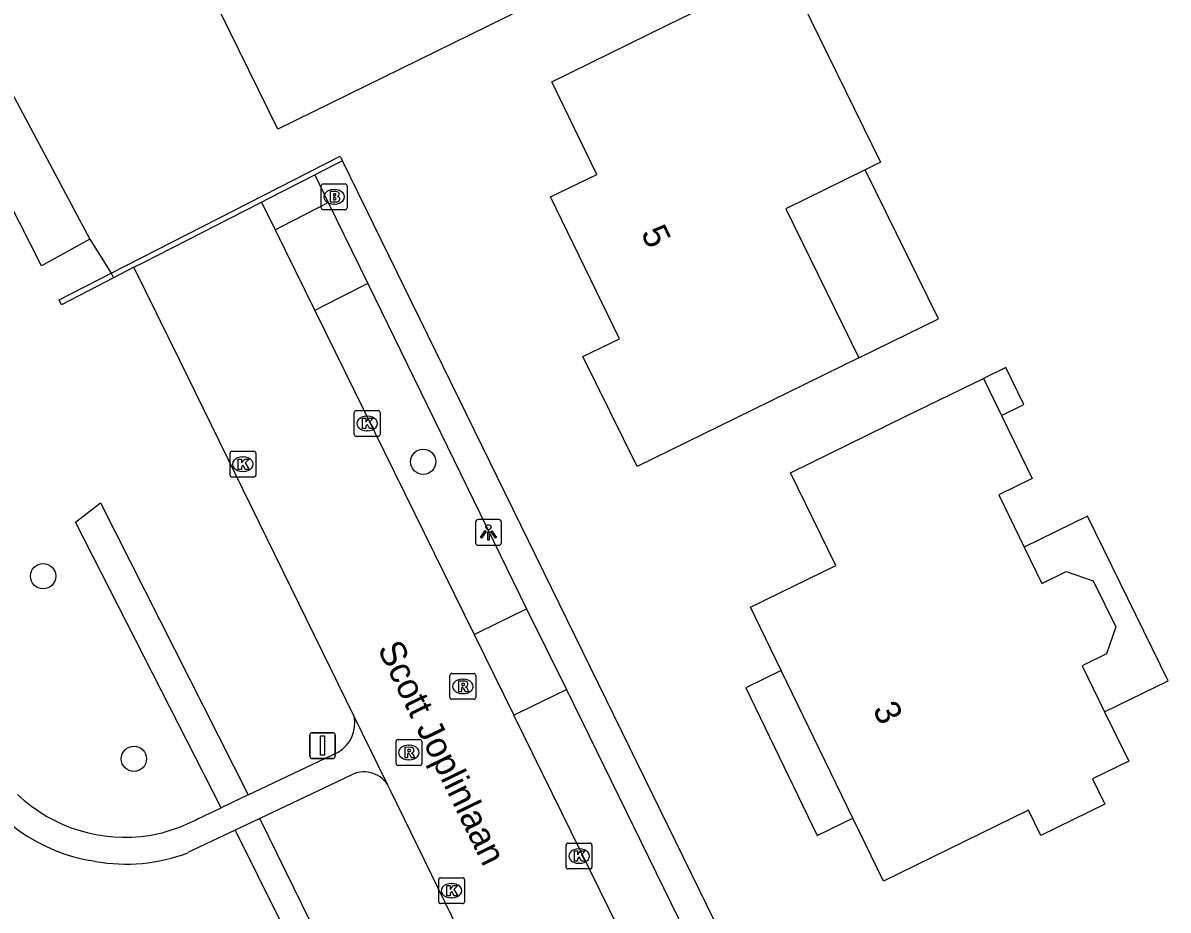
# Model space of a CAD drawing. Extents: x 160457 to 162082, y 388340 to 389736.
# Drawn here: x 160910.18 to 160954.55, y 389151.31 to 389185.68 of the extents above; entities that cross this region are included whole.
import ezdxf

# ---------------------------------------------------------------- set-up
doc = ezdxf.new("R2010")
doc.units = 0
for name, color, linetype in [('IMGEO_Boom', 7, 'Continuous'), ('IMGEO_Brandkraan', 7, 'Continuous'), ('IMGEO_Groenvoorziening', 7, 'Continuous'), ('IMGEO_Haag', 7, 'Continuous'), ('IMGEO_Kolk', 7, 'Continuous'), ('IMGEO_Lichtpunt', 7, 'Continuous'), ('IMGEO_Muur', 7, 'Continuous'), ('IMGEO_Openbare_ruimte_label', 7, 'Continuous'), ('IMGEO_Pand', 7, 'Continuous'), ('IMGEO_Pand_nummerreeks', 7, 'Continuous'), ('IMGEO_Pand_overbouw', 7, 'Continuous'), ('IMGEO_Rijbaan_lokaal_open', 7, 'Continuous'), ('IMGEO_Rioolput', 7, 'Continuous'), ('IMGEO_Verkeersbordpaal', 7, 'Continuous'), ('IMGEO_Voetpad_halfverhard', 7, 'Continuous'), ('IMGEO_Voetpad_open', 7, 'Continuous'), ('IMGEO_Waterloop', 7, 'Continuous')]:
    doc.layers.add(name, color=color, linetype=linetype)

msp = doc.modelspace()

# ---------------------------------------------------------------- linework, layer by layer
at = {"layer": 'IMGEO_Boom'}
for centre in [(160925.688, 389168.677), (160910.96, 389164.243), (160914.48, 389157.171)]:
    msp.add_circle(centre, 0.489, dxfattribs=at)
at = {"layer": 'IMGEO_Brandkraan'}
for p, q in [((160921.738, 389178.515), (160921.738, 389179.367)), ((160921.813, 389179.441), (160922.665, 389179.441)), ((160922.739, 389179.367), (160922.739, 389178.515)), ((160922.226, 389179.221), (160922.251, 389179.221)), ((160922.665, 389178.441), (160921.813, 389178.441)), ((160922.249, 389178.661), (160922.224, 389178.661))]:
    msp.add_line(p, q, dxfattribs=at)
for points in [[(160921.738, 389178.515), (160921.738, 389179.367)], [(160921.813, 389179.441), (160922.665, 389179.441)], [(160922.739, 389179.367), (160922.739, 389178.515)], [(160922.086, 389179.141), (160922.086, 389178.741), (160922.299, 389178.741)], [(160922.317, 389179.141), (160922.086, 389179.141)], [(160922.265, 389179.06), (160922.211, 389179.06), (160922.211, 389178.984)], [(160922.211, 389178.984), (160922.264, 389178.984)], [(160922.273, 389178.908), (160922.211, 389178.908), (160922.211, 389178.827)], [(160922.665, 389178.441), (160921.813, 389178.441)], [(160922.211, 389178.827), (160922.273, 389178.827)]]:
    msp.add_lwpolyline(points, dxfattribs=at)
for centre, radius, start, end in [((160921.815, 389179.365), 0.0765, 91.552, 178.448), ((160921.815, 389179.365), 0.0765, 91.552, 178.448), ((160922.663, 389179.365), 0.0765, 1.552, 88.448), ((160922.663, 389179.365), 0.0765, 1.552, 88.448), ((160922.266, 389179.022), 0.0379, 267.8285, 90.9355), ((160922.274, 389178.867), 0.0404, 269.8759, 90.5077), ((160922.321, 389178.996), 0.145, 59.4692, 91.5367), ((160922.346, 389179.043), 0.0922, 285.5137, 58.1501), ((160922.351, 389178.851), 0.105, 301.3115, 78.989), ((160921.815, 389178.517), 0.0765, 181.552, 268.448), ((160921.815, 389178.517), 0.0765, 181.552, 268.448), ((160922.305, 389178.992), 0.251, 268.6676, 293.5347), ((160922.663, 389178.517), 0.0765, 271.552, 358.448), ((160922.663, 389178.517), 0.0765, 271.552, 358.448)]:
    msp.add_arc(centre, radius, start, end, dxfattribs=at)
for centre, major_axis, ratio, start_param, end_param in [((160922.225, 389178.941), (-0.387, 0.002), 0.722429, 4.712389, 7.853982), ((160922.25, 389178.941), (-0.39, 0.002), 0.717154, 1.570796, 4.712389)]:
    msp.add_ellipse(centre, major_axis=major_axis, ratio=ratio, start_param=start_param, end_param=end_param, dxfattribs=at)
at = {"layer": 'IMGEO_Groenvoorziening'}
msp.add_lwpolyline([(160912.769, 389177.305), (160913.598, 389175.984)], dxfattribs=at)
at = {"layer": 'IMGEO_Haag'}
for points in [[(160917.862, 389155.274), (160912.218, 389166.337), (160913.189, 389167.082), (160918.903, 389155.768)], [(160928.255, 389136.711), (160925.983, 389141.349), (160919.365, 389154.859)], [(160918.405, 389154.403), (160920.942, 389149.28)]]:
    msp.add_lwpolyline(points, dxfattribs=at)
at = {"layer": 'IMGEO_Kolk'}
for p, q in [((160923.019, 389169.733), (160923.019, 389170.585)), ((160923.094, 389170.659), (160923.946, 389170.659)), ((160923.507, 389170.439), (160923.532, 389170.439)), ((160924.02, 389170.585), (160924.02, 389169.733)), ((160923.946, 389169.659), (160923.094, 389169.659)), ((160923.53, 389169.879), (160923.505, 389169.879)), ((160918.203, 389168.156), (160918.203, 389169.008)), ((160918.278, 389169.082), (160919.13, 389169.082)), ((160918.691, 389168.862), (160918.716, 389168.862)), ((160919.204, 389169.008), (160919.204, 389168.156)), ((160918.714, 389168.302), (160918.689, 389168.302)), ((160919.13, 389168.082), (160918.278, 389168.082)), ((160931.227, 389152.976), (160931.227, 389153.828)), ((160931.302, 389153.902), (160932.154, 389153.902)), ((160931.715, 389153.682), (160931.74, 389153.682)), ((160932.228, 389153.828), (160932.228, 389152.976)), ((160931.738, 389153.122), (160931.713, 389153.122)), ((160932.154, 389152.902), (160931.302, 389152.902)), ((160926.29, 389151.635), (160926.29, 389152.487)), ((160926.365, 389152.561), (160927.217, 389152.561)), ((160926.778, 389152.341), (160926.803, 389152.341)), ((160927.291, 389152.487), (160927.291, 389151.635)), ((160927.217, 389151.561), (160926.365, 389151.561)), ((160926.801, 389151.781), (160926.776, 389151.781))]:
    msp.add_line(p, q, dxfattribs=at)
for points in [[(160923.019, 389169.733), (160923.019, 389170.585)], [(160923.094, 389170.659), (160923.946, 389170.659)], [(160924.02, 389170.585), (160924.02, 389169.733)], [(160923.34, 389170.359), (160923.463, 389170.359), (160923.463, 389170.208), (160923.593, 389170.359), (160923.757, 389170.359), (160923.611, 389170.208), (160923.764, 389169.959), (160923.612, 389169.959), (160923.527, 389170.123), (160923.463, 389170.056), (160923.463, 389169.959), (160923.34, 389169.959), (160923.34, 389170.359)], [(160923.946, 389169.659), (160923.094, 389169.659)], [(160918.203, 389168.156), (160918.203, 389169.008)], [(160918.278, 389169.082), (160919.13, 389169.082)], [(160918.524, 389168.782), (160918.647, 389168.782), (160918.647, 389168.631), (160918.777, 389168.782), (160918.941, 389168.782), (160918.795, 389168.631), (160918.948, 389168.382), (160918.796, 389168.382), (160918.711, 389168.546), (160918.647, 389168.479), (160918.647, 389168.382), (160918.524, 389168.382), (160918.524, 389168.782)], [(160919.204, 389169.008), (160919.204, 389168.156)], [(160919.13, 389168.082), (160918.278, 389168.082)], [(160931.227, 389152.976), (160931.227, 389153.828)], [(160931.302, 389153.902), (160932.154, 389153.902)], [(160931.548, 389153.602), (160931.671, 389153.602), (160931.671, 389153.451), (160931.801, 389153.602), (160931.965, 389153.602), (160931.819, 389153.451), (160931.972, 389153.202), (160931.82, 389153.202), (160931.735, 389153.366), (160931.671, 389153.299), (160931.671, 389153.202), (160931.548, 389153.202), (160931.548, 389153.602)], [(160932.228, 389153.828), (160932.228, 389152.976)], [(160932.154, 389152.902), (160931.302, 389152.902)], [(160926.29, 389151.635), (160926.29, 389152.487)], [(160926.365, 389152.561), (160927.217, 389152.561)], [(160926.611, 389152.261), (160926.734, 389152.261), (160926.734, 389152.11), (160926.864, 389152.261), (160927.028, 389152.261), (160926.882, 389152.11), (160927.035, 389151.861), (160926.883, 389151.861), (160926.798, 389152.025), (160926.734, 389151.958), (160926.734, 389151.861), (160926.611, 389151.861), (160926.611, 389152.261)], [(160927.291, 389152.487), (160927.291, 389151.635)], [(160927.217, 389151.561), (160926.365, 389151.561)]]:
    msp.add_lwpolyline(points, dxfattribs=at)
for centre, start, end in [((160923.096, 389170.583), 91.552, 178.448), ((160923.096, 389170.583), 91.552, 178.448), ((160923.944, 389170.583), 1.552, 88.448), ((160923.944, 389170.583), 1.552, 88.448), ((160923.096, 389169.735), 181.552, 268.448), ((160923.096, 389169.735), 181.552, 268.448), ((160923.944, 389169.735), 271.552, 358.448), ((160923.944, 389169.735), 271.552, 358.448), ((160918.28, 389169.006), 91.552, 178.448), ((160918.28, 389169.006), 91.552, 178.448), ((160919.128, 389169.006), 1.552, 88.448), ((160919.128, 389169.006), 1.552, 88.448), ((160918.28, 389168.158), 181.552, 268.448), ((160918.28, 389168.158), 181.552, 268.448), ((160919.128, 389168.158), 271.552, 358.448), ((160919.128, 389168.158), 271.552, 358.448), ((160931.304, 389153.826), 91.552, 178.448), ((160931.304, 389153.826), 91.552, 178.448), ((160932.152, 389153.826), 1.552, 88.448), ((160932.152, 389153.826), 1.552, 88.448), ((160931.304, 389152.978), 181.552, 268.448), ((160931.304, 389152.978), 181.552, 268.448), ((160932.152, 389152.978), 271.552, 358.448), ((160932.152, 389152.978), 271.552, 358.448), ((160926.367, 389152.485), 91.552, 178.448), ((160926.367, 389152.485), 91.552, 178.448), ((160927.215, 389152.485), 1.552, 88.448), ((160927.215, 389152.485), 1.552, 88.448), ((160926.367, 389151.637), 181.552, 268.448), ((160926.367, 389151.637), 181.552, 268.448), ((160927.215, 389151.637), 271.552, 358.448), ((160927.215, 389151.637), 271.552, 358.448)]:
    msp.add_arc(centre, 0.0765, start, end, dxfattribs=at)
for centre, major_axis, ratio, start_param, end_param in [((160923.506, 389170.159), (-0.387, 0.002), 0.722429, 4.712389, 7.853982), ((160923.531, 389170.159), (-0.39, 0.002), 0.717154, 1.570796, 4.712389), ((160918.69, 389168.582), (-0.387, 0.002), 0.722429, 4.712389, 7.853982), ((160918.715, 389168.582), (-0.39, 0.002), 0.717154, 1.570796, 4.712389), ((160931.714, 389153.402), (-0.387, 0.002), 0.722429, 4.712389, 7.853982), ((160931.739, 389153.402), (-0.39, 0.002), 0.717154, 1.570796, 4.712389), ((160926.777, 389152.061), (-0.387, 0.002), 0.722429, 4.712389, 7.853982), ((160926.802, 389152.061), (-0.39, 0.002), 0.717154, 1.570796, 4.712389)]:
    msp.add_ellipse(centre, major_axis=major_axis, ratio=ratio, start_param=start_param, end_param=end_param, dxfattribs=at)
at = {"layer": 'IMGEO_Lichtpunt'}
for p, q in [((160928.624, 389166.439), (160927.816, 389166.439)), ((160928.624, 389166.439), (160927.816, 389166.439)), ((160927.722, 389166.344), (160927.722, 389165.537)), ((160927.722, 389166.344), (160927.722, 389165.537)), ((160928.718, 389165.537), (160928.718, 389166.344)), ((160928.718, 389165.537), (160928.718, 389166.344)), ((160927.816, 389165.443), (160928.624, 389165.443)), ((160927.816, 389165.443), (160928.624, 389165.443))]:
    msp.add_line(p, q, dxfattribs=at)
for points in [[(160928.096, 389166.008), (160928.135, 389165.98), (160927.947, 389165.718), (160927.909, 389165.745), (160928.096, 389166.008)], [(160928.308, 389165.98), (160928.346, 389166.007), (160928.533, 389165.745), (160928.494, 389165.717), (160928.308, 389165.98)], [(160928.198, 389165.96), (160928.245, 389165.96), (160928.245, 389165.638), (160928.198, 389165.638), (160928.198, 389165.96)]]:
    msp.add_lwpolyline(points, dxfattribs=at)
msp.add_circle((160928.221, 389166.142), 0.0994, dxfattribs=at)
for centre, start, end in [((160927.816, 389166.344), 90, 180), ((160927.816, 389166.344), 90, 180), ((160928.624, 389166.344), 0, 90), ((160928.624, 389166.344), 0, 90), ((160927.816, 389165.537), 180, 270), ((160927.816, 389165.537), 180, 270), ((160928.624, 389165.537), 270, 0), ((160928.624, 389165.537), 270, 360)]:
    msp.add_arc(centre, 0.0946, start, end, dxfattribs=at)
at = {"layer": 'IMGEO_Muur'}
for points in [[(160913.598, 389175.984), (160922.466, 389180.512), (160922.556, 389180.328)], [(160922.556, 389180.328), (160921.487, 389179.798)], [(160919.423, 389178.735), (160919.689, 389178.873), (160921.487, 389179.798)], [(160914.482, 389176.21), (160914.871, 389176.413), (160919.318, 389178.68), (160919.423, 389178.735)], [(160914.482, 389176.21), (160913.695, 389175.803)], [(160913.695, 389175.803), (160911.674, 389174.757), (160911.578, 389174.953), (160913.598, 389175.984)], [(160913.598, 389175.984), (160913.695, 389175.803)]]:
    msp.add_lwpolyline(points, dxfattribs=at)
at = {"layer": 'IMGEO_Pand'}
for points in [[(160920.055, 389181.56), (160916.312, 389189.192), (160926.507, 389194.192), (160930.25, 389186.56), (160920.055, 389181.56)], [(160943.416, 389180.281), (160942.82, 389179.988), (160939.74, 389178.478), (160942.572, 389172.705), (160938.465, 389170.69), (160933.975, 389168.488), (160931.88, 389172.748), (160933.301, 389173.44), (160930.626, 389178.934), (160932.424, 389179.809), (160930.677, 389183.397), (160935.167, 389185.599), (160939.713, 389187.829), (160943.416, 389180.281)], [(160948.099, 389170.472), (160948.963, 389170.894), (160948.262, 389172.33), (160947.398, 389171.908)], [(160948.099, 389170.472), (160949.292, 389168.028), (160947.99, 389167.392), (160948.977, 389165.371), (160949.665, 389163.962), (160950.609, 389164.423), (160951.65, 389164.063), (160952.523, 389162.277), (160952.165, 389161.234), (160951.222, 389160.773), (160952.094, 389158.986), (160953.028, 389157.073), (160951.627, 389156.389), (160952.105, 389155.41), (160949.626, 389154.2), (160949.148, 389155.179), (160943.526, 389152.434), (160942.338, 389154.876), (160939.558, 389160.592), (160938.367, 389163.039), (160941.682, 389164.66), (160939.925, 389168.252), (160944.417, 389170.45), (160947.398, 389171.908)], [(160947.398, 389171.908), (160948.099, 389170.472)]]:
    msp.add_lwpolyline(points, dxfattribs=at)
at = {"layer": 'IMGEO_Pand_overbouw'}
for points in [[(160945.651, 389174.216), (160942.82, 389179.988), (160939.74, 389178.478), (160942.572, 389172.705)], [(160948.977, 389165.371), (160949.665, 389163.962), (160950.609, 389164.423), (160951.65, 389164.063), (160952.523, 389162.277), (160952.165, 389161.234), (160951.222, 389160.773), (160952.094, 389158.986), (160954.554, 389160.187), (160951.436, 389166.572)], [(160939.558, 389160.592), (160938.189, 389159.924), (160940.957, 389154.202), (160942.338, 389154.876)]]:
    msp.add_lwpolyline(points, close=True, dxfattribs=at)
at = {"layer": 'IMGEO_Rijbaan_lokaal_open'}
for points in [[(160919.423, 389178.735), (160919.949, 389177.664)], [(160919.949, 389177.664), (160921.487, 389174.537)], [(160923.012, 389158.806), (160916.253, 389172.596), (160914.482, 389176.21)], [(160921.487, 389174.537), (160927.663, 389161.981)], [(160927.663, 389161.981), (160929.199, 389158.86)], [(160924.3, 389156.177), (160923.012, 389158.806)], [(160946.98, 389122.894), (160937.741, 389141.494), (160929.199, 389158.86)], [(160933.908, 389136.518), (160930.676, 389143.114), (160928.218, 389148.169), (160927.333, 389149.99), (160924.419, 389155.936), (160924.3, 389156.177)]]:
    msp.add_lwpolyline(points, dxfattribs=at)
at = {"layer": 'IMGEO_Rioolput'}
for p, q in [((160926.725, 389159.548), (160926.725, 389160.4)), ((160926.8, 389160.474), (160927.652, 389160.474)), ((160927.213, 389160.254), (160927.238, 389160.254)), ((160927.726, 389160.4), (160927.726, 389159.548)), ((160927.652, 389159.474), (160926.8, 389159.474)), ((160927.236, 389159.694), (160927.211, 389159.694)), ((160924.637, 389156.989), (160924.637, 389157.841)), ((160924.712, 389157.915), (160925.564, 389157.915)), ((160925.125, 389157.695), (160925.15, 389157.695)), ((160925.638, 389157.841), (160925.638, 389156.989)), ((160925.148, 389157.135), (160925.123, 389157.135)), ((160925.564, 389156.915), (160924.712, 389156.915))]:
    msp.add_line(p, q, dxfattribs=at)
for points in [[(160926.725, 389159.548), (160926.725, 389160.4)], [(160926.8, 389160.474), (160927.652, 389160.474)], [(160927.726, 389160.4), (160927.726, 389159.548)], [(160927.314, 389160.172), (160927.062, 389160.174), (160927.062, 389159.774)], [(160927.062, 389159.774), (160927.186, 389159.774), (160927.186, 389159.936), (160927.197, 389159.936)], [(160927.24, 389160.093), (160927.186, 389160.093), (160927.186, 389160.012)], [(160927.186, 389160.012), (160927.238, 389160.012)], [(160927.244, 389159.907), (160927.315, 389159.774), (160927.455, 389159.774), (160927.39, 389159.9)], [(160927.652, 389159.474), (160926.8, 389159.474)], [(160924.637, 389156.989), (160924.637, 389157.841)], [(160924.712, 389157.915), (160925.564, 389157.915)], [(160925.226, 389157.613), (160924.974, 389157.615), (160924.974, 389157.215)], [(160925.638, 389157.841), (160925.638, 389156.989)], [(160924.974, 389157.215), (160925.098, 389157.215), (160925.098, 389157.377), (160925.109, 389157.377)], [(160925.152, 389157.534), (160925.098, 389157.534), (160925.098, 389157.453)], [(160925.098, 389157.453), (160925.15, 389157.453)], [(160925.156, 389157.348), (160925.227, 389157.215), (160925.367, 389157.215), (160925.302, 389157.341)], [(160925.564, 389156.915), (160924.712, 389156.915)]]:
    msp.add_lwpolyline(points, dxfattribs=at)
for centre, radius, start, end in [((160926.802, 389160.398), 0.0765, 91.552, 178.448), ((160926.802, 389160.398), 0.0765, 91.552, 178.448), ((160927.65, 389160.398), 0.0765, 1.552, 88.448), ((160927.65, 389160.398), 0.0765, 1.552, 88.448), ((160927.196, 389159.883), 0.0533, 26.0293, 88.6989), ((160927.222, 389160.201), 0.19, 274.7715, 282.9687), ((160927.246, 389159.997), 0.0964, 77.0061, 93.1865), ((160927.26, 389160.054), 0.0378, 276.6634, 79.6772), ((160927.313, 389160.062), 0.109, 350.3612, 89.416), ((160927.311, 389160.062), 0.112, 277.5842, 350.9817), ((160927.295, 389159.847), 0.108, 29.5134, 73.7905), ((160926.802, 389159.55), 0.0765, 181.552, 268.448), ((160926.802, 389159.55), 0.0765, 181.552, 268.448), ((160927.65, 389159.55), 0.0765, 271.552, 358.448), ((160927.65, 389159.55), 0.0765, 271.552, 358.448), ((160924.714, 389157.839), 0.0765, 91.552, 178.448), ((160924.714, 389157.839), 0.0765, 91.552, 178.448), ((160925.225, 389157.503), 0.109, 350.3612, 89.416), ((160925.562, 389157.839), 0.0765, 1.552, 88.448), ((160925.562, 389157.839), 0.0765, 1.552, 88.448), ((160925.108, 389157.324), 0.0533, 26.0293, 88.6989), ((160925.134, 389157.642), 0.19, 274.7715, 282.9687), ((160925.158, 389157.438), 0.0964, 77.0061, 93.1865), ((160925.172, 389157.495), 0.0378, 276.6634, 79.6772), ((160925.223, 389157.503), 0.112, 277.5842, 350.9817), ((160925.207, 389157.288), 0.108, 29.5134, 73.7905), ((160924.714, 389156.991), 0.0765, 181.552, 268.448), ((160924.714, 389156.991), 0.0765, 181.552, 268.448), ((160925.562, 389156.991), 0.0765, 271.552, 358.448), ((160925.562, 389156.991), 0.0765, 271.552, 358.448)]:
    msp.add_arc(centre, radius, start, end, dxfattribs=at)
for centre, major_axis, ratio, start_param, end_param in [((160927.212, 389159.974), (-0.387, 0.002), 0.722429, 4.712389, 7.853982), ((160927.237, 389159.974), (-0.39, 0.002), 0.717154, 1.570796, 4.712389), ((160925.124, 389157.415), (-0.387, 0.002), 0.722429, 4.712389, 7.853982), ((160925.149, 389157.415), (-0.39, 0.002), 0.717154, 1.570796, 4.712389)]:
    msp.add_ellipse(centre, major_axis=major_axis, ratio=ratio, start_param=start_param, end_param=end_param, dxfattribs=at)
at = {"layer": 'IMGEO_Verkeersbordpaal'}
for p, q in [((160921.292, 389157.279), (160921.292, 389158.079)), ((160921.292, 389158.079), (160921.292, 389157.279)), ((160921.392, 389158.179), (160922.182, 389158.179)), ((160922.182, 389158.179), (160921.392, 389158.179)), ((160922.282, 389158.079), (160922.282, 389157.279)), ((160922.282, 389157.279), (160922.282, 389158.079)), ((160922.182, 389157.179), (160921.392, 389157.179)), ((160921.392, 389157.179), (160922.182, 389157.179))]:
    msp.add_line(p, q, dxfattribs=at)
msp.add_lwpolyline([(160921.712, 389158.054), (160921.862, 389158.054), (160921.862, 389157.304), (160921.712, 389157.304), (160921.712, 389158.054)], dxfattribs=at)
for centre, start, end in [((160921.392, 389158.079), 90, 180), ((160921.392, 389158.079), 90, 180), ((160922.182, 389158.079), 0, 90), ((160922.182, 389158.079), 360, 90), ((160921.392, 389157.279), 180, 270), ((160921.392, 389157.279), 180, 270), ((160922.182, 389157.279), 270, 0), ((160922.182, 389157.279), 270, 0)]:
    msp.add_arc(centre, 0.1, start, end, dxfattribs=at)
at = {"layer": 'IMGEO_Voetpad_halfverhard'}
for points in [[(160918.903, 389155.768), (160922.391, 389157.425)], [(160922.878, 389156.527), (160919.365, 389154.859)], [(160918.903, 389155.768), (160917.862, 389155.274)], [(160916.976, 389154.853), (160917.862, 389155.274)], [(160919.365, 389154.859), (160918.405, 389154.403)], [(160918.405, 389154.403), (160916.574, 389153.534)]]:
    msp.add_lwpolyline(points, dxfattribs=at)
for centre, radius, start, end in [((160921.757, 389158.54), 1.283, 299.6108, 11.9648), ((160913.974, 389159.921), 6.797, 207.679, 261.5441), ((160923.4, 389155.586), 1.076, 33.3113, 119.0338), ((160914.152, 389160.244), 6.116, 226.8451, 278.6974), ((160913.925, 389160.618), 6.522, 280.172, 297.8885), ((160914.17, 389159.814), 6.725, 259.7527, 290.9432)]:
    msp.add_arc(centre, radius, start, end, dxfattribs=at)
at = {"layer": 'IMGEO_Voetpad_open'}
for points in [[(160951.698, 389120.819), (160922.556, 389180.328)], [(160921.487, 389179.798), (160922.013, 389178.72)], [(160919.949, 389177.664), (160920.226, 389177.8), (160922.013, 389178.72)], [(160922.013, 389178.72), (160923.547, 389175.577)], [(160923.547, 389175.577), (160921.761, 389174.672), (160921.487, 389174.537)], [(160923.547, 389175.577), (160929.693, 389162.981)], [(160927.663, 389161.981), (160927.903, 389162.099), (160929.693, 389162.981)], [(160929.693, 389162.981), (160931.237, 389159.858)], [(160929.199, 389158.86), (160929.436, 389158.977), (160931.237, 389159.858)], [(160931.237, 389159.858), (160948.862, 389123.845)]]:
    msp.add_lwpolyline(points, dxfattribs=at)
at = {"layer": 'IMGEO_Waterloop'}
for points in [[(160903.465, 389249.183), (160884.515, 389230.559), (160899.419, 389202.29), (160907.13, 389187.879), (160912.769, 389177.305)], [(160912.769, 389177.305), (160910.895, 389176.262), (160906.207, 389185.474), (160890.732, 389178.095), (160886.421, 389176.447), (160885.462, 389176.08), (160881.791, 389174.676), (160872.059, 389171.865), (160862.898, 389169.736), (160861.445, 389168.861)]]:
    msp.add_lwpolyline(points, dxfattribs=at)

# ---------------------------------------------------------------- texts
at = {"layer": 'IMGEO_Openbare_ruimte_label'}
msp.add_text('Scott Joplinlaan', height=1, rotation=295.9757, dxfattribs=at).set_placement((160923.904, 389161.437))
at = {"layer": 'IMGEO_Pand_nummerreeks'}
for s, rotation, p in [('5', 295.9605, (160934.109, 389177.539)), ('3', 295.9433, (160943.092, 389159.087))]:
    msp.add_text(s, height=1, rotation=rotation, dxfattribs=at).set_placement(p)

doc.saveas('drawing.dxf')
